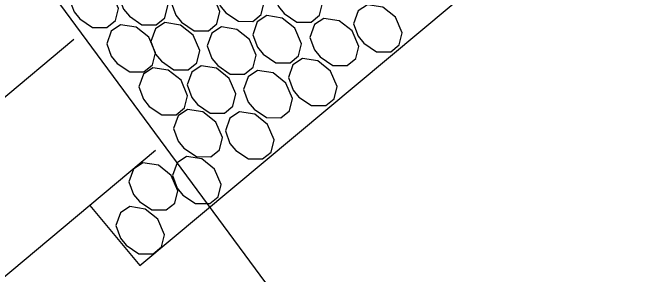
# Model space of a CAD drawing. Extents: x 2042995 to 2043795, y 305365 to 306249.
# Drawn here: x 2043660.05 to 2043672.02, y 305805.57 to 305810.4 of the extents above; entities that cross this region are included whole.
import ezdxf

# ---------------------------------------------------------------- set-up
doc = ezdxf.new("R2010")
doc.units = 0
for name, color, linetype in [('BR_CENTER LINES', 7, 'Continuous'), ('BR_CONCRETE', 7, 'Continuous'), ('BR_GROUND LINES', 7, 'Continuous'), ('BR_TEXT', 7, 'Continuous')]:
    doc.layers.add(name, color=color, linetype=linetype)

msp = doc.modelspace()

# ---------------------------------------------------------------- linework, layer by layer
at = {"layer": 'BR_CENTER LINES'}
msp.add_line((2043610.207, 305767.339), (2043661.179, 305809.91), dxfattribs=at)
at = {"layer": 'BR_CONCRETE'}
msp.add_line((2043612.353, 305765.809), (2043662.697, 305807.856), dxfattribs=at)
at = {"layer": 'BR_GROUND LINES'}
msp.add_line((2043634.956, 305845.683), (2043664.731, 305805.404), dxfattribs=at)
at = {"layer": 'BR_TEXT'}
msp.add_lwpolyline([(2043661.476, 305806.836), (2043662.405, 305805.723), (2043671.615, 305813.415), (2043666.487, 305819.556), (2043657.277, 305811.863), (2043658.207, 305810.75)], dxfattribs=at)
for points in [[(2043664.654, 305810.368), (2043664.709, 305810.594), (2043664.586, 305810.88), (2043664.349, 305811.068), (2043664.065, 305811.113), (2043663.89, 305810.996), (2043663.805, 305810.761), (2043663.891, 305810.528), (2043663.998, 305810.398), (2043664.231, 305810.242), (2043664.496, 305810.24)], [(2043665.734, 305810.352), (2043665.789, 305810.578), (2043665.666, 305810.865), (2043665.429, 305811.052), (2043665.145, 305811.097), (2043664.97, 305810.98), (2043664.885, 305810.745), (2043664.971, 305810.512), (2043665.077, 305810.382), (2043665.311, 305810.226), (2043665.576, 305810.224)], [(2043661.952, 305810.254), (2043662.007, 305810.48), (2043661.885, 305810.767), (2043661.648, 305810.955), (2043661.363, 305810.999), (2043661.188, 305810.882), (2043661.103, 305810.647), (2043661.189, 305810.414), (2043661.296, 305810.285), (2043661.529, 305810.128), (2043661.794, 305810.126)], [(2043662.867, 305810.304), (2043662.922, 305810.53), (2043662.799, 305810.816), (2043662.562, 305811.004), (2043662.278, 305811.049), (2043662.103, 305810.932), (2043662.018, 305810.697), (2043662.104, 305810.464), (2043662.21, 305810.334), (2043662.444, 305810.178), (2043662.709, 305810.176)], [(2043663.833, 305810.192), (2043663.888, 305810.419), (2043663.766, 305810.705), (2043663.529, 305810.893), (2043663.244, 305810.937), (2043663.069, 305810.821), (2043662.985, 305810.586), (2043663.07, 305810.353), (2043663.177, 305810.223), (2043663.411, 305810.067), (2043663.675, 305810.065)], [(2043667.21, 305809.803), (2043667.264, 305810.03), (2043667.142, 305810.316), (2043666.905, 305810.504), (2043666.621, 305810.548), (2043666.446, 305810.432), (2043666.361, 305810.196), (2043666.447, 305809.964), (2043666.553, 305809.834), (2043666.787, 305809.677), (2043667.052, 305809.676)], [(2043665.344, 305809.6), (2043665.399, 305809.826), (2043665.276, 305810.113), (2043665.039, 305810.301), (2043664.755, 305810.345), (2043664.58, 305810.228), (2043664.495, 305809.993), (2043664.581, 305809.76), (2043664.687, 305809.631), (2043664.921, 305809.474), (2043665.186, 305809.472)], [(2043666.403, 305809.55), (2043666.458, 305809.777), (2043666.336, 305810.063), (2043666.099, 305810.251), (2043665.814, 305810.295), (2043665.639, 305810.179), (2043665.554, 305809.943), (2043665.64, 305809.711), (2043665.747, 305809.581), (2043665.981, 305809.424), (2043666.245, 305809.422)], [(2043662.638, 305809.433), (2043662.693, 305809.659), (2043662.571, 305809.945), (2043662.334, 305810.133), (2043662.049, 305810.178), (2043661.875, 305810.061), (2043661.79, 305809.826), (2043661.875, 305809.593), (2043661.982, 305809.463), (2043662.216, 305809.307), (2043662.48, 305809.305)], [(2043663.459, 305809.472), (2043663.514, 305809.698), (2043663.392, 305809.985), (2043663.155, 305810.172), (2043662.87, 305810.217), (2043662.695, 305810.1), (2043662.611, 305809.865), (2043662.696, 305809.632), (2043662.803, 305809.502), (2043663.037, 305809.346), (2043663.301, 305809.344)], [(2043664.503, 305809.391), (2043664.558, 305809.617), (2043664.435, 305809.904), (2043664.198, 305810.091), (2043663.914, 305810.136), (2043663.739, 305810.019), (2043663.654, 305809.784), (2043663.74, 305809.551), (2043663.846, 305809.421), (2043664.08, 305809.265), (2043664.345, 305809.263)], [(2043666.005, 305808.808), (2043666.06, 305809.035), (2043665.937, 305809.321), (2043665.7, 305809.509), (2043665.416, 305809.553), (2043665.241, 305809.437), (2043665.156, 305809.202), (2043665.242, 305808.969), (2043665.348, 305808.839), (2043665.582, 305808.683), (2043665.847, 305808.681)], [(2043664.129, 305808.67), (2043664.184, 305808.897), (2043664.061, 305809.183), (2043663.824, 305809.371), (2043663.54, 305809.415), (2043663.365, 305809.299), (2043663.28, 305809.063), (2043663.366, 305808.831), (2043663.472, 305808.701), (2043663.706, 305808.544), (2043663.971, 305808.543)], [(2043663.234, 305808.638), (2043663.289, 305808.864), (2043663.167, 305809.15), (2043662.93, 305809.338), (2043662.645, 305809.383), (2043662.47, 305809.266), (2043662.385, 305809.031), (2043662.471, 305808.798), (2043662.578, 305808.668), (2043662.812, 305808.512), (2043663.076, 305808.51)], [(2043665.175, 305808.586), (2043665.23, 305808.812), (2043665.107, 305809.099), (2043664.871, 305809.287), (2043664.586, 305809.331), (2043664.411, 305809.214), (2043664.326, 305808.979), (2043664.412, 305808.746), (2043664.519, 305808.617), (2043664.752, 305808.46), (2043665.017, 305808.458)], [(2043663.878, 305807.865), (2043663.933, 305808.091), (2043663.811, 305808.377), (2043663.574, 305808.565), (2043663.289, 305808.61), (2043663.115, 305808.493), (2043663.03, 305808.258), (2043663.116, 305808.025), (2043663.222, 305807.895), (2043663.456, 305807.739), (2043663.72, 305807.737)], [(2043664.837, 305807.822), (2043664.892, 305808.048), (2043664.77, 305808.335), (2043664.533, 305808.523), (2043664.248, 305808.567), (2043664.073, 305808.45), (2043663.988, 305808.215), (2043664.074, 305807.982), (2043664.181, 305807.853), (2043664.415, 305807.696), (2043664.679, 305807.694)], [(2043663.857, 305806.996), (2043663.912, 305807.222), (2043663.789, 305807.509), (2043663.552, 305807.696), (2043663.268, 305807.741), (2043663.093, 305807.624), (2043663.008, 305807.389), (2043663.094, 305807.156), (2043663.201, 305807.026), (2043663.434, 305806.87), (2043663.699, 305806.868)], [(2043663.051, 305806.879), (2043663.106, 305807.105), (2043662.984, 305807.391), (2043662.747, 305807.579), (2043662.462, 305807.624), (2043662.287, 305807.507), (2043662.202, 305807.272), (2043662.288, 305807.039), (2043662.395, 305806.909), (2043662.629, 305806.753), (2043662.893, 305806.751)], [(2043662.808, 305806.068), (2043662.863, 305806.294), (2043662.74, 305806.58), (2043662.503, 305806.768), (2043662.219, 305806.813), (2043662.044, 305806.696), (2043661.959, 305806.461), (2043662.045, 305806.228), (2043662.151, 305806.098), (2043662.385, 305805.942), (2043662.65, 305805.94)]]:
    msp.add_lwpolyline(points, close=True, dxfattribs=at)

# ---------------------------------------------------------------- texts
msp.add_text('1108+00', height=2.5, rotation=309.8684, dxfattribs=at).set_placement((2043669.908, 305818.593))

doc.saveas('drawing.dxf')
